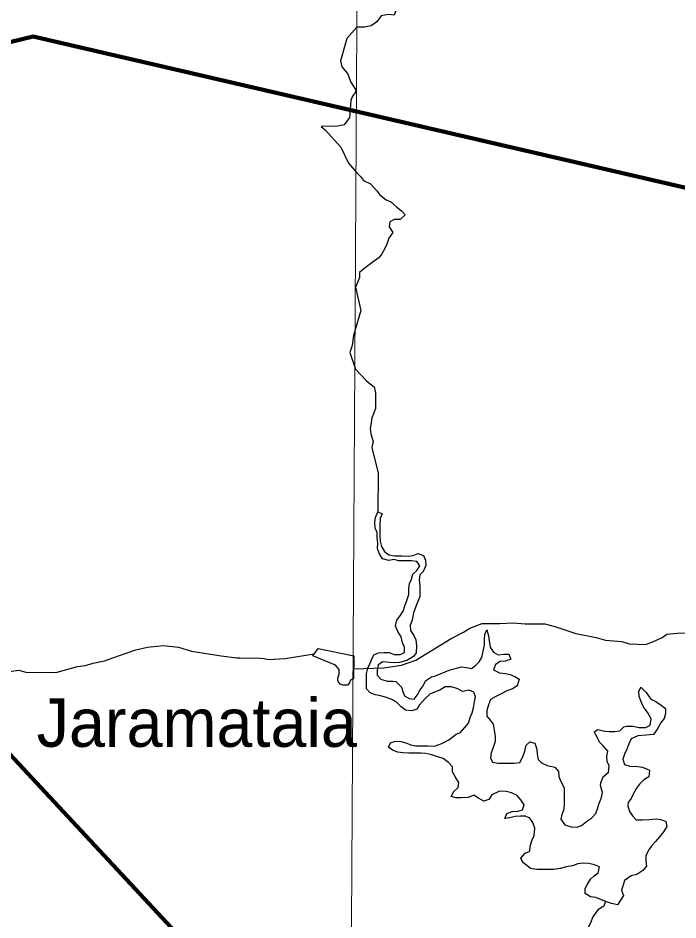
# Model space of a CAD drawing. Extents: x 553962 to 842807, y 8883888 to 9032388.
# Drawn here: x 715999 to 722813, y 8928988 to 8938306 of the extents above; entities that cross this region are included whole.
import ezdxf

# ---------------------------------------------------------------- set-up
doc = ezdxf.new("R2010")
doc.units = 0
doc.header["$LTSCALE"] = 20
for name, color, linetype, lineweight in [('1', 7, 'Continuous', 13), ('12', 7, 'Continuous', 25), ('21', 7, 'Continuous', 25), ('24', 7, 'Continuous', 25), ('9', 7, 'Continuous', 90)]:
    doc.layers.add(name, color=color, linetype=linetype, lineweight=lineweight)
doc.layers.add('41', color=7, linetype='Continuous')

msp = doc.modelspace()

# ---------------------------------------------------------------- linework, layer by layer
at = {"layer": '1'}
msp.add_lwpolyline([(719978.92, 9023574.47), (719561.64, 8949232.17), (719215.63, 8890710.6)], dxfattribs=at)
at = {"layer": '12'}
for points in [[(719465.71, 8931582), (719776.16, 8931594.55), (719960.12, 8931621.27), (720108.04, 8931671.94), (720470.56, 8931895.41), (720598.16, 8931961.4), (720664.54, 8932002.03), (720792.08, 8932052.74), (720970.39, 8932052.41), (721113.04, 8932057.24), (721235.27, 8932046.83), (721439.04, 8932046.45), (721540.84, 8932020.8), (721759.63, 8931949.08), (721968.34, 8931907.94), (722065.02, 8931877.2), (722233.1, 8931866.7), (722309.42, 8931841.09), (722477.51, 8931835.69), (722554.02, 8931861.02), (722650.98, 8931906.68), (722696.96, 8931942.26), (722803.98, 8931952.25), (722928.42, 8931952.98)], [(716324.17, 8931543.64), (716403.45, 8931548.63), (716611, 8931605.61), (716690.22, 8931616.68), (716773.72, 8931642.72), (716891.75, 8931664.36), (717093.4, 8931739.07), (717215.64, 8931777.94), (717335.23, 8931806.9), (717497.8, 8931823.2), (717656.33, 8931805.2), (717701.64, 8931794.05), (717788.3, 8931763.53), (718097.45, 8931715.52), (718256.92, 8931697.29), (718293.15, 8931695.97)], [(718293.15, 8931695.97), (718411.2, 8931691.69), (718463.62, 8931694.91), (718539.45, 8931689.78), (718584.83, 8931680.8), (718757.03, 8931689.82), (719057.08, 8931737.7)], [(715907.46, 8931556.09), (716007.01, 8931568.39), (716078.43, 8931547.07), (716324.17, 8931543.64)]]:
    msp.add_lwpolyline(points, dxfattribs=at)
at = {"layer": '21'}
msp.add_lwpolyline([(719466.87, 8931717.92), (719464.49, 8931480.12), (719451.38, 8931477.37), (719431.03, 8931467.15), (719420.85, 8931436.47), (719400.51, 8931413.47), (719380.15, 8931413.47), (719352.16, 8931413.47), (719324.17, 8931423.69), (719306.35, 8931446.7), (719301.26, 8931467.14), (719301.25, 8931487.59), (719306.33, 8931508.04), (719316.5, 8931531.05), (719316.49, 8931554.05), (719316.48, 8931577.06), (719296.12, 8931597.5), (719278.3, 8931620.52), (719041.62, 8931717.64), (719097.57, 8931791.77)], close=True, dxfattribs=at)
at = {"layer": '24'}
for points in [[(720060.77, 8938559.75), (720055.76, 8938559.78), (719994.56, 8938534.69), (719948.5, 8938494.23), (719922.72, 8938443.47), (719881.3, 8938336.78), (719825.39, 8938342.21), (719749, 8938327.41), (719702.8, 8938266.58), (719646.58, 8938226.18), (719575.27, 8938211.34), (719495.87, 8938211.8)], [(719495.87, 8938211.8), (719394.68, 8938096.42), (719328.37, 8937863.39), (719342.09, 8937802.57), (719401.12, 8937732.15), (719437, 8937644.27), (719483.81, 8937567.46), (719487.51, 8937545.94), (719449.29, 8937492.54), (719434.59, 8937455.63), (719420.24, 8937279.44), (719367.38, 8937201.27), (719297.15, 8937190.5), (719130.19, 8937185.55)], [(719130.19, 8937185.55), (719170.71, 8937152.3), (719333.29, 8936971.35), (719410.83, 8936807.61), (719494.98, 8936711.19)], [(719494.98, 8936711.19), (719536.31, 8936669.66), (719566.54, 8936628.73), (719637.49, 8936592.65), (719703.12, 8936520.95), (719733.35, 8936480.03), (719799.11, 8936428.7), (719849.83, 8936408.02), (719905.42, 8936356.76), (719961.04, 8936310.58), (719996.4, 8936274.72), (719945.19, 8936224.11), (719884.16, 8936224.48), (719838.21, 8936199.3), (719832.77, 8936148.41), (719867.98, 8936092.18), (719826.87, 8936031.32), (719806.11, 8935970.34), (719785.45, 8935924.64), (719754.55, 8935868.81), (719723.75, 8935828.26), (719667.53, 8935787.86), (719611.3, 8935747.47), (719565.28, 8935712.1), (719524.35, 8935676.71), (719524, 8935625.79), (719503.3, 8935574.99), (719482.61, 8935524.19), (719536.89, 8935284.51)], [(719536.89, 8935284.51), (719464.47, 8935025.39), (719447.76, 8934924.54), (719426.06, 8934849.85), (719482.96, 8934679.35)], [(719482.96, 8934679.35), (719595.33, 8934563.18), (719635.77, 8934527.28), (719676.24, 8934496.48), (719691.08, 8934435.28), (719690.73, 8934384.36), (719690.3, 8934323.25), (719689.95, 8934272.33), (719669.24, 8934217.62), (719651.19, 8934174.25), (719642.98, 8934099.47), (719634.94, 8934063.99), (719642.16, 8934009.77), (719665.63, 8933932.05), (719651.19, 8933868.79), (719718.12, 8933604.59), (719714.84, 8933203.54)], [(720541.48, 8931374.64), (720475.51, 8931395.44), (720409.39, 8931395.86), (720353.37, 8931360.91), (720298.53, 8931340.68), (720249.46, 8931320.45), (720203.27, 8931277.1), (720145.54, 8931210.62), (720116.68, 8931164.38), (720066.91, 8931148.46), (720000.83, 8931153.98), (719955.3, 8931189.93), (719909.84, 8931236.06), (719859.19, 8931266.95), (719803.39, 8931287.69), (719742.46, 8931303.36), (719691.67, 8931313.87), (719635.87, 8931334.61), (719595.46, 8931375.62), (719595.81, 8931426.55), (719596.2, 8931482.58), (719596.55, 8931533.52), (719612.19, 8931589.45), (719632.85, 8931635.16), (719653.51, 8931680.87), (719674.17, 8931726.59), (719720.08, 8931746.67), (719776.06, 8931751.4), (719832.01, 8931751.04), (719882.73, 8931730.34), (719943.76, 8931729.95), (719989.67, 8931750.03), (719990.06, 8931806.06), (719970.03, 8931852.04), (719955.19, 8931913.26), (719919.97, 8931969.51), (719894.93, 8932025.71), (719910.61, 8932086.73), (719941.4, 8932127.29), (719977.35, 8932177.99), (719993, 8932233.93), (720013.73, 8932289.83), (720034.49, 8932350.82), (720034.91, 8932411.94), (720040.35, 8932462.85), (720061.01, 8932508.56), (720076.61, 8932559.4), (720117.58, 8932599.89), (720148.41, 8932645.53), (720118.21, 8932691.57), (720062.3, 8932697.02), (719991.1, 8932697.48), (719930.07, 8932697.87), (719879.31, 8932713.48), (719828.38, 8932703.62), (719762.37, 8932719.32), (719732.21, 8932770.45), (719712.21, 8932821.52), (719712.63, 8932882.65), (719707.93, 8932938.71), (719708.28, 8932989.64), (719688.25, 8933035.62), (719683.59, 8933096.77), (719689.02, 8933147.68), (719714.84, 8933203.54), (719760.47, 8933182.88), (719739.81, 8933137.16), (719734.27, 8933070.98), (719733.85, 8933009.86), (719733.47, 8932953.83), (719738.2, 8932902.86), (719753.07, 8932846.73), (719783.24, 8932795.6), (719828.77, 8932759.65), (719884.64, 8932749.1), (719960.93, 8932748.61), (720027.05, 8932748.19), (720077.95, 8932752.96), (720128.95, 8932773), (720184.75, 8932752.27), (720204.78, 8932706.3), (720209.48, 8932650.23), (720183.63, 8932589.27), (720147.78, 8932553.85), (720142.35, 8932502.94), (720146.98, 8932436.69), (720146.63, 8932385.76), (720146.24, 8932329.73), (720125.55, 8932278.92), (720104.85, 8932228.12), (720084.05, 8932162.03), (720068.27, 8932085.72), (720047.58, 8932034.92), (720052.28, 8931978.85), (720087.53, 8931927.69), (720107.56, 8931881.72), (720112.22, 8931820.56), (720111.73, 8931749.25), (720080.94, 8931708.7), (720014.54, 8931668.37), (719938.11, 8931648.49)], [(719938.11, 8931648.49), (719882.13, 8931643.75), (719831.31, 8931649.17), (719765.22, 8931654.69), (719719.24, 8931624.42), (719708.68, 8931568.46), (719708.33, 8931517.52), (719743.65, 8931476.54), (719809.63, 8931455.74), (719870.66, 8931455.35), (719899.76, 8931451.25), (719959.32, 8931391.63), (719974.2, 8931339.45), (719989.09, 8931302.18), (720037.27, 8931276), (720088.1, 8931270.58), (720118.89, 8931311.13), (720149.79, 8931366.97), (720180.59, 8931407.52), (720206.37, 8931458.29), (720267.68, 8931498.65), (720309.19, 8931510.88), (720368.74, 8931533.24), (720450.63, 8931570.51), (720578.66, 8931603.63), (720629.49, 8931598.21), (720680.28, 8931587.69), (720721.17, 8931617.99), (720762.11, 8931653.39), (720787.85, 8931699.07), (720803.56, 8931765.19), (720814.16, 8931826.25), (720814.54, 8931882.28), (720820.01, 8931938.27), (720840.67, 8931983.98), (720855.51, 8931922.76), (720865.33, 8931871.76), (720875.05, 8931805.48), (720910.3, 8931754.31), (720955.9, 8931728.55), (721016.96, 8931733.26), (721067.82, 8931732.93), (721087.82, 8931681.86), (721031.73, 8931661.85), (720975.75, 8931657.11), (720929.77, 8931626.84), (720909.04, 8931570.94), (720969.86, 8931539.99), (721030.86, 8931534.51), (721081.65, 8931523.99), (721127.28, 8931503.32), (721172.88, 8931477.56), (721152.04, 8931406.38), (721106.06, 8931376.11), (721044.89, 8931356.13), (720988.73, 8931325.93), (720932.58, 8931295.72), (720876.42, 8931265.52), (720855.69, 8931209.62), (720840.05, 8931153.69), (720839.63, 8931092.57), (720874.95, 8931051.59), (720905.19, 8931010.64), (720914.94, 8930949.46), (720924.65, 8930883.17), (720924.3, 8930832.24), (720908.7, 8930781.4), (720882.81, 8930715.34), (720877.37, 8930664.44), (720897.4, 8930618.47), (720958.36, 8930607.89), (721019.4, 8930607.5), (721070.26, 8930607.17), (721121.11, 8930606.84), (721182.22, 8930616.64), (721213.12, 8930672.47), (721233.88, 8930733.47), (721244.47, 8930794.53), (721285.41, 8930829.92), (721336.16, 8930814.31), (721356.08, 8930753.06), (721360.82, 8930702.09), (721370.61, 8930646), (721405.96, 8930610.11), (721461.73, 8930584.28), (721543, 8930568.48), (721578.29, 8930522.41), (721583.03, 8930471.44), (721603.02, 8930420.37), (721638.17, 8930353.93), (721637.75, 8930292.81), (721637.4, 8930241.87), (721637.05, 8930190.93), (721636.63, 8930129.81), (721615.93, 8930079), (721605.41, 8930028.13), (721645.71, 8929971.84), (721711.69, 8929951.04), (721772.69, 8929945.56), (721818.6, 8929965.64), (721869.74, 8930006.06)], [(721869.74, 8930006.06), (721920.84, 8930041.39), (721966.93, 8930086.94), (721982.54, 8930137.78), (721998.18, 8930193.71), (722018.88, 8930244.52), (722035.28, 8930306.72), (722014.7, 8930376.98), (722015.36, 8930406.43), (722040.76, 8930468.51), (722095.03, 8930516.12), (722102.56, 8930580.17), (722082.54, 8930626.15), (722077.8, 8930677.12), (722088.36, 8930733.08), (722042.93, 8930784.31), (722002.53, 8930825.32), (721977.45, 8930876.42), (721947.32, 8930932.65), (721985.48, 8930954.86), (722054.16, 8930937.05), (722105.02, 8930936.73), (722160.96, 8930936.37), (722211.86, 8930941.14), (722254.38, 8930984.78), (722283.41, 8930991.62), (722349.53, 8930991.19), (722410.45, 8930975.52), (722481.66, 8930975.06), (722527.61, 8931000.24), (722538.23, 8931066.39), (722503.05, 8931127.74), (722457.7, 8931189.16), (722437.67, 8931235.13), (722412.66, 8931296.42), (722407.92, 8931347.39), (722428.58, 8931393.1), (722484.14, 8931336.71), (722534.55, 8931270.17), (722585.23, 8931244.37), (722640.93, 8931208.36), (722686.46, 8931172.41), (722686.11, 8931121.47), (722670.5, 8931070.64), (722639.71, 8931030.08), (722603.65, 8930964.09), (722562.54, 8930903.23), (722483.5, 8930896.57), (722400.17, 8930890.61), (722328.73, 8930860.81), (722304.92, 8930807.16), (722286.85, 8930752.18), (722261.07, 8930701.41), (722245.46, 8930650.57), (722260.33, 8930594.44), (722316.17, 8930578.8), (722397.52, 8930573.19), (722448.34, 8930567.77), (722519.33, 8930536.75), (722513.76, 8930465.47), (722462.69, 8930435.24), (722416.6, 8930389.69), (722385.8, 8930349.13), (722349.78, 8930288.24), (722329.12, 8930242.53), (722298.33, 8930201.97), (722294.22, 8930167.12), (722312.95, 8930110.19), (722343.15, 8930064.15), (722383.56, 8930023.14), (722444.59, 8930022.75), (722515.83, 8930027.39), (722587.07, 8930032.02), (722637.89, 8930026.6), (722688.61, 8930005.9), (722698.43, 8929954.9), (722662.45, 8929899.1), (722621.41, 8929848.42), (722580.37, 8929797.75), (722544.49, 8929757.23), (722513.66, 8929711.58), (722482.76, 8929655.75), (722482.34, 8929594.62), (722487.07, 8929543.66), (722451.16, 8929498.04), (722389.84, 8929457.68), (722328.71, 8929442.79), (722262.28, 8929397.38), (722246.67, 8929346.54), (722231.06, 8929295.7), (722251.02, 8929239.54), (722189.32, 8929143.15)], [(722189.32, 8929143.15), (722128.39, 8929158.82), (722042.14, 8929189.94), (721966.06, 8929220.99), (721910.15, 8929226.44), (721854.45, 8929262.46), (721854.8, 8929313.39), (721880.55, 8929359.07), (721911.41, 8929409.81), (721947.26, 8929445.24), (721988.16, 8929475.54), (722003.84, 8929536.57), (721953.12, 8929557.27), (721892.19, 8929572.94), (721836.25, 8929573.3), (721780.27, 8929568.56), (721724.18, 8929548.55), (721657.99, 8929538.79), (721601.91, 8929518.77), (721530.63, 8929509.04), (721474.69, 8929509.4), (721418.74, 8929509.76), (721357.71, 8929510.15), (721291.66, 8929520.76), (721251.19, 8929551.58), (721210.71, 8929582.41), (721190.68, 8929628.38), (721236.8, 8929679.02), (721282.72, 8929699.1), (721288.15, 8929750.01), (721308.95, 8929816.09), (721329.61, 8929861.8), (721335.22, 8929938.18), (721315.26, 8929994.34), (721285.06, 8930040.38), (721239.43, 8930061.04), (721188.57, 8930061.37), (721132.59, 8930056.63), (721076.54, 8930041.71), (721025.64, 8930036.95), (721046.34, 8930087.75), (721102.42, 8930107.77), (721158.41, 8930112.5), (721209.37, 8930127.46), (721224.98, 8930178.29), (721189.73, 8930229.46), (721154.44, 8930275.53), (721093.58, 8930301.39), (721037.74, 8930317.03), (720971.63, 8930317.45), (720890.01, 8930282.32), (720859.14, 8930231.58), (720808.17, 8930216.63), (720752.44, 8930247.55), (720706.88, 8930278.4), (720645.67, 8930253.32), (720579.52, 8930248.65), (720523.57, 8930249.01), (720472.82, 8930264.62), (720498.6, 8930315.39), (720544.65, 8930355.85), (720550.09, 8930406.75), (720519.92, 8930457.89), (720484.74, 8930519.24), (720485.09, 8930570.17), (720444.72, 8930616.28), (720389.05, 8930657.39), (720333.21, 8930673.02), (720272.32, 8930693.79), (720211.39, 8930709.46), (720160.53, 8930709.79), (720094.42, 8930710.21), (720033.39, 8930710.6), (719972.39, 8930716.09), (719921.56, 8930721.51), (719865.76, 8930742.24), (719825.28, 8930773.07), (719845.94, 8930818.78), (719896.91, 8930833.73), (719952.85, 8930833.37), (720003.61, 8930817.77), (720054.32, 8930797.07), (720105.11, 8930786.55), (720166.15, 8930786.16), (720232.26, 8930785.74), (720298.38, 8930785.31), (720374.85, 8930810.29), (720446.33, 8930850.58), (720523, 8930906.12), (720568.92, 8930926.21), (720609.92, 8930971.79), (720650.96, 8931022.46), (720666.6, 8931078.39), (720687.29, 8931129.2), (720702.9, 8931180.04), (720713.5, 8931241.1), (720724.02, 8931291.97), (720704.02, 8931343.04), (720658.39, 8931363.7), (720587.08, 8931348.88), (720541.48, 8931374.64)], [(722065, 8929181.69), (722047.12, 8929132.14), (721985.81, 8929091.78), (721934.46, 8929020.8), (721908.6, 8928959.85), (721882.75, 8928898.9), (721861.99, 8928837.92), (721836.24, 8928792.24), (721826.63, 8928771.53)]]:
    msp.add_lwpolyline(points, dxfattribs=at)
at = {"layer": '24', "lineweight": 13}
for points in [[(720541.48, 8931374.64), (720475.51, 8931395.44), (720409.39, 8931395.86), (720353.37, 8931360.91), (720298.53, 8931340.68), (720249.46, 8931320.45), (720203.27, 8931277.1), (720145.54, 8931210.62), (720116.68, 8931164.38), (720066.91, 8931148.46), (720000.83, 8931153.98), (719955.3, 8931189.93), (719909.84, 8931236.06), (719859.19, 8931266.95), (719803.39, 8931287.69), (719742.46, 8931303.36), (719691.67, 8931313.87), (719635.87, 8931334.61), (719595.46, 8931375.62), (719595.81, 8931426.55), (719596.2, 8931482.58), (719596.55, 8931533.52), (719612.19, 8931589.45), (719632.85, 8931635.16), (719653.51, 8931680.87), (719674.17, 8931726.59), (719720.08, 8931746.67), (719776.06, 8931751.4), (719832.01, 8931751.04), (719882.73, 8931730.34), (719943.76, 8931729.95), (719989.67, 8931750.03), (719990.06, 8931806.06), (719970.03, 8931852.04), (719955.19, 8931913.26), (719919.97, 8931969.51), (719894.93, 8932025.71), (719910.61, 8932086.73), (719941.4, 8932127.29), (719977.35, 8932177.99), (719993, 8932233.93), (720013.73, 8932289.83), (720034.49, 8932350.82), (720034.91, 8932411.94), (720040.35, 8932462.85), (720061.01, 8932508.56), (720076.61, 8932559.4), (720117.58, 8932599.89), (720148.41, 8932645.53), (720118.21, 8932691.57), (720062.3, 8932697.02), (719991.1, 8932697.48), (719930.07, 8932697.87), (719879.31, 8932713.48), (719828.38, 8932703.62), (719762.37, 8932719.32), (719732.21, 8932770.45), (719712.21, 8932821.52), (719712.63, 8932882.65), (719707.93, 8932938.71), (719708.28, 8932989.64), (719688.25, 8933035.62), (719683.59, 8933096.77), (719689.02, 8933147.68), (719714.84, 8933203.54), (719760.47, 8933182.88), (719739.81, 8933137.16), (719734.27, 8933070.98), (719733.85, 8933009.86), (719733.47, 8932953.83), (719738.2, 8932902.86), (719753.07, 8932846.73), (719783.24, 8932795.6), (719828.77, 8932759.65), (719884.64, 8932749.1), (719960.93, 8932748.61), (720027.05, 8932748.19), (720077.95, 8932752.96), (720128.95, 8932773), (720184.75, 8932752.27), (720204.78, 8932706.3), (720209.48, 8932650.23), (720183.63, 8932589.27), (720147.78, 8932553.85), (720142.35, 8932502.94), (720146.98, 8932436.69), (720146.63, 8932385.76), (720146.24, 8932329.73), (720125.55, 8932278.92), (720104.85, 8932228.12), (720084.05, 8932162.03), (720068.27, 8932085.72), (720047.58, 8932034.92), (720052.28, 8931978.85), (720087.53, 8931927.69), (720107.56, 8931881.72), (720112.22, 8931820.56), (720111.73, 8931749.25), (720080.94, 8931708.7), (720014.54, 8931668.37), (719938.11, 8931648.49)], [(719938.11, 8931648.49), (719882.13, 8931643.75), (719831.31, 8931649.17), (719765.22, 8931654.69), (719719.24, 8931624.42), (719708.68, 8931568.46), (719708.33, 8931517.52), (719743.65, 8931476.54), (719809.63, 8931455.74), (719870.66, 8931455.35), (719899.76, 8931451.25), (719959.32, 8931391.63), (719974.2, 8931339.45), (719989.09, 8931302.18), (720037.27, 8931276), (720088.1, 8931270.58), (720118.89, 8931311.13), (720149.79, 8931366.97), (720180.59, 8931407.52), (720206.37, 8931458.29), (720267.68, 8931498.65), (720309.19, 8931510.88), (720368.74, 8931533.24), (720450.63, 8931570.51), (720578.66, 8931603.63), (720629.49, 8931598.21), (720680.28, 8931587.69), (720721.17, 8931617.99), (720762.11, 8931653.39), (720787.85, 8931699.07), (720803.56, 8931765.19), (720814.16, 8931826.25), (720814.54, 8931882.28), (720820.01, 8931938.27), (720840.67, 8931983.98), (720855.51, 8931922.76), (720865.33, 8931871.76), (720875.05, 8931805.48), (720910.3, 8931754.31), (720955.9, 8931728.55), (721016.96, 8931733.26), (721067.82, 8931732.93), (721087.82, 8931681.86), (721031.73, 8931661.85), (720975.75, 8931657.11), (720929.77, 8931626.84), (720909.04, 8931570.94), (720969.86, 8931539.99), (721030.86, 8931534.51), (721081.65, 8931523.99), (721127.28, 8931503.32), (721172.88, 8931477.56), (721152.04, 8931406.38), (721106.06, 8931376.11), (721044.89, 8931356.13), (720988.73, 8931325.93), (720932.58, 8931295.72), (720876.42, 8931265.52), (720855.69, 8931209.62), (720840.05, 8931153.69), (720839.63, 8931092.57), (720874.95, 8931051.59), (720905.19, 8931010.64), (720914.94, 8930949.46), (720924.65, 8930883.17), (720924.3, 8930832.24), (720908.7, 8930781.4), (720882.81, 8930715.34), (720877.37, 8930664.44), (720897.4, 8930618.47), (720958.36, 8930607.89), (721019.4, 8930607.5), (721070.26, 8930607.17), (721121.11, 8930606.84), (721182.22, 8930616.64), (721213.12, 8930672.47), (721233.88, 8930733.47), (721244.47, 8930794.53), (721285.41, 8930829.92), (721336.16, 8930814.31), (721356.08, 8930753.06), (721360.82, 8930702.09), (721370.61, 8930646), (721405.96, 8930610.11), (721461.73, 8930584.28), (721543, 8930568.48), (721578.29, 8930522.41), (721583.03, 8930471.44), (721603.02, 8930420.37), (721638.17, 8930353.93), (721637.75, 8930292.81), (721637.4, 8930241.87), (721637.05, 8930190.93), (721636.63, 8930129.81), (721615.93, 8930079), (721605.41, 8930028.13), (721645.71, 8929971.84), (721711.69, 8929951.04), (721772.69, 8929945.56), (721818.6, 8929965.64), (721869.74, 8930006.06)], [(721869.74, 8930006.06), (721920.84, 8930041.39), (721966.93, 8930086.94), (721982.54, 8930137.78), (721998.18, 8930193.71), (722018.88, 8930244.52), (722035.28, 8930306.72), (722014.7, 8930376.98), (722015.36, 8930406.43), (722040.76, 8930468.51), (722095.03, 8930516.12), (722102.56, 8930580.17), (722082.54, 8930626.15), (722077.8, 8930677.12), (722088.36, 8930733.08), (722042.93, 8930784.31), (722002.53, 8930825.32), (721977.45, 8930876.42), (721947.32, 8930932.65), (721985.48, 8930954.86), (722054.16, 8930937.05), (722105.02, 8930936.73), (722160.96, 8930936.37), (722211.86, 8930941.14), (722254.38, 8930984.78), (722283.41, 8930991.62), (722349.53, 8930991.19), (722410.45, 8930975.52), (722481.66, 8930975.06), (722527.61, 8931000.24), (722538.23, 8931066.39), (722503.05, 8931127.74), (722457.7, 8931189.16), (722437.67, 8931235.13), (722412.66, 8931296.42), (722407.92, 8931347.39), (722428.58, 8931393.1), (722484.14, 8931336.71), (722534.55, 8931270.17), (722585.23, 8931244.37), (722640.93, 8931208.36), (722686.46, 8931172.41), (722686.11, 8931121.47), (722670.5, 8931070.64), (722639.71, 8931030.08), (722603.65, 8930964.09), (722562.54, 8930903.23), (722483.5, 8930896.57), (722400.17, 8930890.61), (722328.73, 8930860.81), (722304.92, 8930807.16), (722286.85, 8930752.18), (722261.07, 8930701.41), (722245.46, 8930650.57), (722260.33, 8930594.44), (722316.17, 8930578.8), (722397.52, 8930573.19), (722448.34, 8930567.77), (722519.33, 8930536.75), (722513.76, 8930465.47), (722462.69, 8930435.24), (722416.6, 8930389.69), (722385.8, 8930349.13), (722349.78, 8930288.24), (722329.12, 8930242.53), (722298.33, 8930201.97), (722294.22, 8930167.12), (722312.95, 8930110.19), (722343.15, 8930064.15), (722383.56, 8930023.14), (722444.59, 8930022.75), (722515.83, 8930027.39), (722587.07, 8930032.02), (722637.89, 8930026.6), (722688.61, 8930005.9), (722698.43, 8929954.9), (722662.45, 8929899.1), (722621.41, 8929848.42), (722580.37, 8929797.75), (722544.49, 8929757.23), (722513.66, 8929711.58), (722482.76, 8929655.75), (722482.34, 8929594.62), (722487.07, 8929543.66), (722451.16, 8929498.04), (722389.84, 8929457.68), (722328.71, 8929442.79), (722262.28, 8929397.38), (722246.67, 8929346.54), (722231.06, 8929295.7), (722251.02, 8929239.54), (722189.32, 8929143.15)], [(722189.32, 8929143.15), (722128.39, 8929158.82), (722042.14, 8929189.94), (721966.06, 8929220.99), (721910.15, 8929226.44), (721854.45, 8929262.46), (721854.8, 8929313.39), (721880.55, 8929359.07), (721911.41, 8929409.81), (721947.26, 8929445.24), (721988.16, 8929475.54), (722003.84, 8929536.57), (721953.12, 8929557.27), (721892.19, 8929572.94), (721836.25, 8929573.3), (721780.27, 8929568.56), (721724.18, 8929548.55), (721657.99, 8929538.79), (721601.91, 8929518.77), (721530.63, 8929509.04), (721474.69, 8929509.4), (721418.74, 8929509.76), (721357.71, 8929510.15), (721291.66, 8929520.76), (721251.19, 8929551.58), (721210.71, 8929582.41), (721190.68, 8929628.38), (721236.8, 8929679.02), (721282.72, 8929699.1), (721288.15, 8929750.01), (721308.95, 8929816.09), (721329.61, 8929861.8), (721335.22, 8929938.18), (721315.26, 8929994.34), (721285.06, 8930040.38), (721239.43, 8930061.04), (721188.57, 8930061.37), (721132.59, 8930056.63), (721076.54, 8930041.71), (721025.64, 8930036.95), (721046.34, 8930087.75), (721102.42, 8930107.77), (721158.41, 8930112.5), (721209.37, 8930127.46), (721224.98, 8930178.29), (721189.73, 8930229.46), (721154.44, 8930275.53), (721093.58, 8930301.39), (721037.74, 8930317.03), (720971.63, 8930317.45), (720890.01, 8930282.32), (720859.14, 8930231.58), (720808.17, 8930216.63), (720752.44, 8930247.55), (720706.88, 8930278.4), (720645.67, 8930253.32), (720579.52, 8930248.65), (720523.57, 8930249.01), (720472.82, 8930264.62), (720498.6, 8930315.39), (720544.65, 8930355.85), (720550.09, 8930406.75), (720519.92, 8930457.89), (720484.74, 8930519.24), (720485.09, 8930570.17), (720444.72, 8930616.28), (720389.05, 8930657.39), (720333.21, 8930673.02), (720272.32, 8930693.79), (720211.39, 8930709.46), (720160.53, 8930709.79), (720094.42, 8930710.21), (720033.39, 8930710.6), (719972.39, 8930716.09), (719921.56, 8930721.51), (719865.76, 8930742.24), (719825.28, 8930773.07), (719845.94, 8930818.78), (719896.91, 8930833.73), (719952.85, 8930833.37), (720003.61, 8930817.77), (720054.32, 8930797.07), (720105.11, 8930786.55), (720166.15, 8930786.16), (720232.26, 8930785.74), (720298.38, 8930785.31), (720374.85, 8930810.29), (720446.33, 8930850.58), (720523, 8930906.12), (720568.92, 8930926.21), (720609.92, 8930971.79), (720650.96, 8931022.46), (720666.6, 8931078.39), (720687.29, 8931129.2), (720702.9, 8931180.04), (720713.5, 8931241.1), (720724.02, 8931291.97), (720704.02, 8931343.04), (720658.39, 8931363.7), (720587.08, 8931348.88), (720541.48, 8931374.64)]]:
    msp.add_lwpolyline(points, dxfattribs=at)
at = {"layer": '9'}
msp.add_line((710319.08, 8936704.6), (720989.36, 8925252.19), dxfattribs=at)
msp.add_lwpolyline([(696242.04, 8937672.75), (702061.78, 8937200.5), (702208.93, 8933124.74), (710319.08, 8936704.6), (716154.01, 8938115.23), (724825.21, 8936103.08), (730092.65, 8935013.91)], dxfattribs=at)

# ---------------------------------------------------------------- texts
at = {"layer": '41'}
msp.add_text('Jaramataia', height=500, dxfattribs=at).set_placement((716190.32, 8930776.65))

doc.saveas('drawing.dxf')
